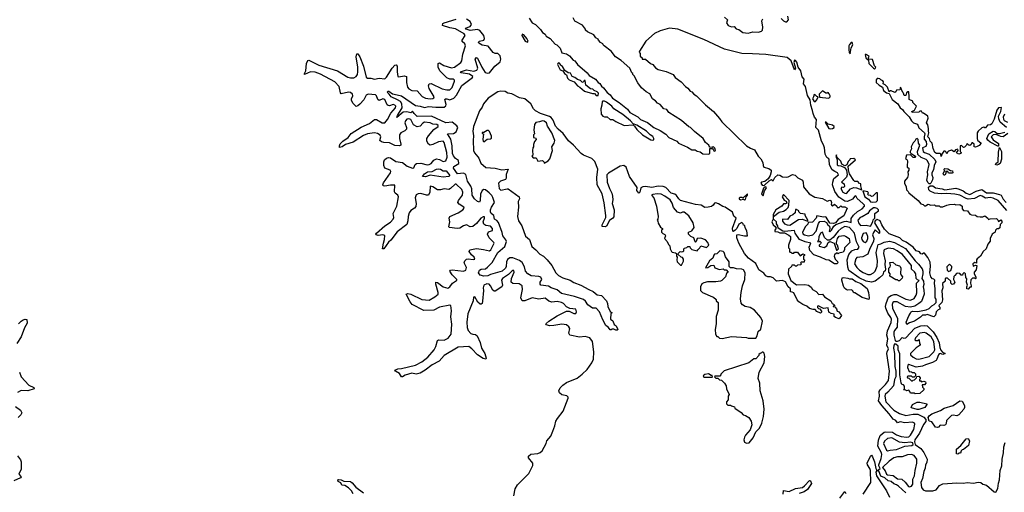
# Model space of a CAD drawing. Extents: x 2293139 to 2515392, y 824115 to 1006937.
# Tile 411 of 417: x 2466118 to 2476736, y 903609 to 908707. Entities that reach past the tile are written whole.
import ezdxf

# ---------------------------------------------------------------- set-up
doc = ezdxf.new("R2010")
doc.units = 0

msp = doc.modelspace()

# ---------------------------------------------------------------- linework, layer by layer
at = {"layer": '0CON10XD'}
for points in [[(2473720, 908735), (2473750, 908705), (2473742, 908675), (2473760, 908645), (2473795, 908630), (2473822, 908632), (2473845, 908610), (2473875, 908602), (2473918, 908568), (2473975, 908561), (2474025, 908577), (2474085, 908574), (2474116, 908584), (2474128, 908595), (2474132, 908625), (2474123, 908695), (2474132, 908715)], [(2474329, 908719), (2474355, 908696), (2474376, 908684), (2474392, 908685), (2474408, 908705), (2474400, 908745)], [(2470543, 907593), (2470485, 907601), (2470465, 907592), (2470435, 907558), (2470403, 907553), (2470364, 907574), (2470335, 907629), (2470315, 907637), (2470292, 907635), (2470277, 907615), (2470273, 907595), (2470289, 907545), (2470288, 907525), (2470271, 907509), (2470228, 907485), (2470214, 907465), (2470212, 907425), (2470228, 907365), (2470227, 907353), (2470215, 907345), (2470165, 907351), (2470105, 907380), (2470045, 907381), (2470018, 907388), (2470002, 907405), (2470011, 907445), (2470005, 907460), (2469975, 907481), (2469945, 907488), (2469870, 907475), (2469825, 907458), (2469713, 907385), (2469631, 907359), (2469595, 907337), (2469568, 907328), (2469566, 907345), (2469575, 907367), (2469602, 907395), (2469659, 907435), (2469692, 907478), (2469802, 907548), (2469891, 907589), (2469945, 907631), (2469965, 907632), (2470025, 907593), (2470055, 907595), (2470085, 907629), (2470122, 907698), (2470169, 907755), (2470173, 907775), (2470165, 907786), (2470145, 907791), (2470105, 907779), (2470090, 907780), (2470080, 907790), (2470055, 907846), (2470035, 907852), (2469995, 907835), (2469981, 907845), (2469967, 907885), (2469956, 907895), (2469875, 907903), (2469855, 907892), (2469828, 907842), (2469786, 907795), (2469765, 907777), (2469745, 907772), (2469715, 907802), (2469696, 907835), (2469695, 907855), (2469711, 907885), (2469708, 907905), (2469685, 907923), (2469665, 907927), (2469585, 907909), (2469578, 907918), (2469564, 907985), (2469515, 908035), (2469360, 908120), (2469305, 908140), (2469255, 908143), (2469190, 908115), (2469189, 908125), (2469203, 908155), (2469209, 908235), (2469225, 908267), (2469235, 908271), (2469345, 908215), (2469545, 908155), (2469656, 908086), (2469685, 908079), (2469720, 908080), (2469748, 908095), (2469760, 908115), (2469766, 908144), (2469766, 908195), (2469746, 908305), (2469755, 908340), (2469765, 908340), (2469785, 908308), (2469827, 908205), (2469855, 908086), (2469870, 908075), (2469905, 908076), (2469945, 908066), (2469995, 908076), (2470055, 908069), (2470075, 908087), (2470135, 908185), (2470165, 908215), (2470179, 908219), (2470190, 908205), (2470187, 908145), (2470196, 908096), (2470205, 908089), (2470265, 908101), (2470291, 908095), (2470290, 908030), (2470301, 907981), (2470315, 907960), (2470345, 907942), (2470405, 907938), (2470457, 907877), (2470495, 907861), (2470545, 907853), (2470575, 907857), (2470585, 907865), (2470586, 907874), (2470532, 907965), (2470527, 907995), (2470534, 908016), (2470555, 908017), (2470675, 907962), (2470725, 907950), (2470755, 907951), (2470783, 907975), (2470807, 908045), (2470806, 908056), (2470795, 908065), (2470755, 908066), (2470725, 908079), (2470649, 908155), (2470631, 908195), (2470632, 908235), (2470645, 908242), (2470692, 908212), (2470775, 908186), (2470807, 908195), (2470874, 908245), (2470886, 908264), (2470897, 908335), (2470926, 908425), (2470917, 908445), (2470891, 908471), (2470890, 908485), (2470922, 908535), (2470911, 908555), (2470818, 908608), (2470755, 908619), (2470676, 908645), (2470680, 908665), (2470694, 908675), (2470825, 908713)], [(2474315, 906408), (2474365, 906408), (2474414, 906384), (2474429, 906369), (2474432, 906335), (2474408, 906275), (2474410, 906245), (2474420, 906235), (2474420, 906205), (2474425, 906200), (2474435, 906200), (2474445, 906190), (2474465, 906190), (2474475, 906200), (2474505, 906200), (2474535, 906160), (2474565, 906180), (2474580, 906175), (2474580, 906165), (2474570, 906155), (2474570, 906125), (2474580, 906115), (2474578, 906092), (2474545, 906090), (2474540, 906085), (2474550, 906075), (2474538, 906062), (2474505, 906060), (2474495, 906050), (2474485, 906050), (2474475, 906060), (2474445, 906060), (2474440, 906045), (2474410, 906015), (2474407, 905965), (2474434, 905895), (2474495, 905848), (2474585, 905850), (2474625, 905842), (2474653, 905823), (2474668, 905795), (2474706, 905776), (2474735, 905742), (2474775, 905748), (2474797, 905717), (2474866, 905676), (2474880, 905645), (2474895, 905640), (2474910, 905625), (2474892, 905618), (2474892, 905612), (2474908, 905608), (2474928, 905588), (2474932, 905562), (2474948, 905558), (2474980, 905515), (2474955, 905480), (2474914, 905494), (2474903, 905505), (2474900, 905530), (2474868, 905538), (2474843, 905553), (2474835, 905600), (2474785, 905592), (2474742, 905612), (2474735, 905620), (2474722, 905618), (2474722, 905602), (2474732, 905592), (2474748, 905588), (2474770, 905555), (2474755, 905542), (2474715, 905558), (2474695, 905580), (2474675, 905580), (2474635, 905593), (2474608, 905618), (2474565, 905634), (2474521, 905665), (2474504, 905685), (2474465, 905760), (2474448, 905768), (2474432, 905772), (2474430, 905805), (2474404, 905824), (2474375, 905880), (2474345, 905892), (2474280, 905885), (2474245, 905923), (2474215, 905933), (2474185, 905932), (2474164, 905945), (2474144, 905974), (2474090, 906010), (2474056, 906076), (2473976, 906135), (2473936, 906185), (2473872, 906295), (2473853, 906355), (2473852, 906385), (2473865, 906390), (2473935, 906374), (2473966, 906374), (2473959, 906429), (2473943, 906463), (2473938, 906488), (2473922, 906492), (2473920, 906505), (2473905, 906520), (2473875, 906501), (2473851, 906455), (2473833, 906435), (2473815, 906423), (2473807, 906427), (2473805, 906458), (2473843, 906565), (2473819, 906589), (2473805, 906632), (2473726, 906685), (2473702, 906692), (2473655, 906722), (2473627, 906733), (2473611, 906729), (2473598, 906705), (2473578, 906692), (2473544, 906684), (2473505, 906682), (2473467, 906707), (2473405, 906712), (2473245, 906755), (2473225, 906773), (2473201, 906811), (2473184, 906824), (2473145, 906834), (2473086, 906896), (2473057, 906907), (2473005, 906913), (2472935, 906898), (2472865, 906907), (2472837, 906903), (2472818, 906892), (2472805, 906847), (2472795, 906837), (2472774, 906865), (2472778, 906898), (2472695, 907016), (2472660, 907115), (2472633, 907133), (2472593, 907127), (2472467, 907053), (2472448, 907032), (2472452, 906955), (2472477, 906887), (2472505, 906835), (2472512, 906802), (2472516, 906764), (2472506, 906726), (2472529, 906655), (2472525, 906581), (2472515, 906567), (2472479, 906541), (2472445, 906479), (2472435, 906473), (2472398, 906475), (2472398, 906495), (2472438, 906572), (2472440, 906595), (2472422, 906732), (2472399, 906829), (2472347, 906925), (2472341, 907005), (2472351, 907095), (2472319, 907179), (2472289, 907209), (2472199, 907245), (2472172, 907265), (2472092, 907352), (2472035, 907399), (2471980, 907480), (2471926, 907526), (2471895, 907558), (2471872, 907622), (2471851, 907651), (2471832, 907662), (2471733, 907695), (2471679, 907725), (2471658, 907745), (2471630, 907800), (2471565, 907853), (2471509, 907865), (2471425, 907908), (2471382, 907915), (2471353, 907933), (2471305, 907936), (2471275, 907930), (2471170, 907860), (2471120, 907800), (2471105, 907764), (2471076, 907724), (2471010, 907555), (2471005, 907505), (2471012, 907455), (2471008, 907405), (2471012, 907295), (2471022, 907272), (2471057, 907227), (2471068, 907215), (2471091, 907161), (2471145, 907112), (2471245, 907104), (2471318, 907088), (2471386, 907095), (2471363, 907037), (2471363, 906997), (2471358, 906985), (2471304, 906966), (2471280, 906945), (2471287, 906885), (2471305, 906867), (2471375, 906884), (2471385, 906882), (2471506, 906795), (2471509, 906775), (2471494, 906745), (2471496, 906686), (2471486, 906585), (2471496, 906536), (2471532, 906485), (2471572, 906372), (2471615, 906335), (2471640, 906260), (2471685, 906224), (2471728, 906178), (2471767, 906155), (2471807, 906115), (2471856, 906055), (2471899, 905975), (2471929, 905949), (2471975, 905924), (2472055, 905898), (2472095, 905872), (2472170, 905845), (2472255, 905796), (2472304, 905775), (2472345, 905740), (2472391, 905731), (2472445, 905673), (2472457, 905645), (2472460, 905615), (2472485, 905560), (2472507, 905545), (2472492, 905538), (2472488, 905478), (2472515, 905458), (2472530, 905420), (2472552, 905405), (2472568, 905365), (2472562, 905358), (2472545, 905358), (2472525, 905370), (2472505, 905370), (2472498, 905362), (2472485, 905360), (2472466, 905386), (2472439, 905409), (2472405, 905470), (2472370, 905555), (2472336, 905596), (2472295, 905596), (2472245, 905630), (2472219, 905669), (2472198, 905688), (2472100, 905720), (2471962, 905755), (2471913, 905793), (2471848, 905815), (2471821, 905831), (2471739, 905845), (2471732, 905855), (2471732, 905875), (2471750, 905905), (2471739, 905929), (2471718, 905938), (2471635, 905945), (2471598, 905965), (2471574, 905994), (2471561, 906041), (2471538, 906088), (2471509, 906109), (2471435, 906138), (2471405, 906138), (2471380, 906120), (2471366, 906095), (2471365, 906045), (2471358, 906025), (2471321, 905995), (2471195, 905960), (2471165, 905944), (2471125, 905942), (2471082, 905952), (2471067, 905977), (2471077, 906005), (2471094, 906015), (2471140, 906020), (2471163, 906037), (2471212, 906088), (2471273, 906197), (2471349, 906261), (2471369, 906315), (2471362, 906332), (2471328, 906375), (2471322, 906412), (2471281, 906521), (2471262, 906542), (2471240, 906555), (2471231, 906595), (2471204, 906615), (2471195, 906634), (2471195, 906655), (2471205, 906684), (2471240, 906735), (2471220, 906790), (2471210, 906810), (2471180, 906840), (2471142, 906872), (2471125, 906877), (2471107, 906863), (2471088, 906825), (2471082, 906755), (2471075, 906739), (2471055, 906747), (2471024, 906775), (2470999, 906815), (2470993, 906883), (2470982, 906912), (2470947, 906965), (2470928, 907038), (2470905, 907053), (2470841, 907045), (2470796, 907105), (2470799, 907125), (2470854, 907155), (2470849, 907189), (2470819, 907211), (2470795, 907238), (2470787, 907265), (2470781, 907345), (2470768, 907418), (2470732, 907475), (2470795, 907480), (2470824, 907496), (2470844, 907544), (2470833, 907563), (2470783, 907603), (2470715, 907596), (2470558, 907668), (2470405, 907663), (2470372, 907695), (2470355, 907722), (2470335, 907703), (2470294, 907714), (2470252, 907708), (2470185, 907652), (2470192, 907675), (2470242, 907755), (2470239, 907799), (2470223, 907823), (2470193, 907843), (2470125, 907874), (2470104, 907904), (2470080, 907925), (2470090, 907935), (2470100, 907935), (2470138, 907908), (2470190, 907895), (2470235, 907887), (2470385, 907780), (2470435, 907776), (2470485, 907761), (2470525, 907769), (2470605, 907762), (2470696, 907764), (2470713, 907777), (2470717, 907793), (2470704, 907845), (2470707, 907853), (2470725, 907854), (2470755, 907844), (2470799, 907861), (2470828, 907892), (2470885, 907997), (2471002, 908085), (2471004, 908095), (2470970, 908120), (2470880, 908135), (2470872, 908145), (2470935, 908166), (2471015, 908152), (2471047, 908163), (2471058, 908185), (2471028, 908282), (2471045, 908298), (2471055, 908292), (2471102, 908195), (2471139, 908139), (2471165, 908129), (2471185, 908134), (2471242, 908205), (2471299, 908251), (2471307, 908283), (2471298, 908318), (2471275, 908341), (2471245, 908343), (2471225, 908353), (2471170, 908420), (2471105, 908434), (2471070, 908455), (2471066, 908465), (2471076, 908474), (2471124, 908485), (2471131, 908505), (2471122, 908535), (2471079, 908589), (2471055, 908601), (2470975, 908592), (2470934, 908605), (2470926, 908615), (2470977, 908633), (2470992, 908655), (2470977, 908687), (2470935, 908713)], [(2471612, 908725), (2471644, 908674), (2471680, 908655), (2471735, 908600), (2471755, 908570), (2471785, 908550), (2471795, 908530), (2471838, 908505), (2471894, 908444), (2471910, 908435), (2471945, 908400), (2471965, 908350), (2472015, 908338), (2472047, 908317), (2472085, 908270), (2472105, 908262), (2472132, 908225), (2472238, 908135), (2472258, 908105), (2472328, 908065), (2472355, 908028), (2472375, 908018), (2472391, 907991), (2472415, 907972), (2472455, 907922), (2472485, 907898), (2472511, 907861), (2472584, 907814), (2472672, 907742), (2472697, 907707), (2472785, 907658), (2472812, 907632), (2472888, 907598), (2472955, 907544), (2473025, 907513), (2473085, 907471), (2473117, 907437), (2473205, 907397), (2473224, 907374), (2473321, 907331), (2473365, 907304), (2473402, 907302), (2473425, 907288), (2473455, 907280), (2473485, 907260), (2473545, 907258), (2473560, 907265), (2473562, 907318), (2473588, 907318), (2473598, 907308), (2473602, 907292), (2473615, 907290), (2473620, 907295), (2473615, 907320), (2473595, 907338), (2473585, 907330), (2473562, 907332), (2473552, 907342), (2473550, 907355), (2473514, 907384), (2473488, 907425), (2473395, 907502), (2473352, 907545), (2473335, 907552), (2473255, 907618), (2473117, 907707), (2473095, 907740), (2473064, 907744), (2473025, 907792), (2472995, 907808), (2472973, 907833), (2472955, 907842), (2472942, 907855), (2472915, 907908), (2472875, 907928), (2472822, 907972), (2472784, 908025), (2472745, 908100), (2472730, 908115), (2472730, 908125), (2472718, 908135), (2472698, 908185), (2472605, 908268), (2472542, 908305), (2472496, 908366), (2472420, 908425), (2472410, 908435), (2472408, 908448), (2472381, 908461), (2472360, 908485), (2472358, 908498), (2472331, 908511), (2472310, 908545), (2472240, 908575), (2472220, 908595), (2472220, 908605), (2472187, 908647), (2472105, 908690), (2472086, 908726)], [(2471595, 908464), (2471603, 908475), (2471586, 908506), (2471555, 908543), (2471535, 908550), (2471534, 908535), (2471570, 908475), (2471595, 908464)], [(2474625, 906375), (2474671, 906385), (2474708, 906425), (2474731, 906509), (2474745, 906529), (2474794, 906534), (2474819, 906519), (2474834, 906495), (2474851, 906481), (2474853, 906455), (2474846, 906425), (2474855, 906420), (2474872, 906435), (2474899, 906481), (2474921, 906499), (2475009, 906531), (2475035, 906533), (2475085, 906521), (2475086, 906564), (2475111, 906599), (2475152, 906638), (2475204, 906665), (2475228, 906695), (2475227, 906705), (2475212, 906725), (2475150, 906780), (2475135, 906806), (2475123, 906805), (2475099, 906771), (2475045, 906747), (2475015, 906750), (2474952, 906792), (2474907, 906855), (2474884, 906926), (2474886, 906956), (2474897, 906993), (2474948, 907035), (2474938, 907055), (2474908, 907068), (2474879, 907089), (2474850, 907140), (2474848, 907195), (2474844, 907205), (2474821, 907221), (2474806, 907255), (2474796, 907326), (2474787, 907357), (2474764, 907395), (2474734, 907514), (2474702, 907545), (2474712, 907632), (2474690, 907655), (2474674, 907695), (2474669, 907729), (2474648, 907785), (2474642, 907842), (2474615, 907890), (2474592, 907985), (2474570, 908015), (2474578, 908065), (2474555, 908090), (2474542, 908155), (2474513, 908195), (2474499, 908249), (2474485, 908268), (2474475, 908270), (2474467, 908245), (2474486, 908185), (2474475, 908168), (2474437, 908265), (2474395, 908299), (2474165, 908333), (2474020, 908340), (2473905, 908342), (2473719, 908389), (2473495, 908492), (2473216, 908604), (2473125, 908614), (2473025, 908587), (2472963, 908557), (2472869, 908475), (2472803, 908367), (2472800, 908355), (2472808, 908342), (2472810, 908315), (2472830, 908295), (2472832, 908282), (2472865, 908280), (2472920, 908235), (2472945, 908222), (2472975, 908189), (2473005, 908171), (2473088, 908148), (2473166, 908116), (2473185, 908083), (2473252, 908035), (2473298, 907985), (2473325, 907968), (2473350, 907935), (2473365, 907930), (2473388, 907905), (2473416, 907886), (2473515, 907787), (2473599, 907715), (2473665, 907641), (2473689, 907605), (2473957, 907345), (2474000, 907320), (2474044, 907304), (2474080, 907235), (2474111, 907205), (2474132, 907165), (2474134, 907134), (2474142, 907115), (2474195, 907101), (2474222, 907085), (2474223, 907067), (2474210, 907025), (2474190, 906990), (2474155, 906961), (2474116, 906954), (2474111, 906945), (2474125, 906922), (2474135, 906918), (2474149, 906921), (2474201, 906969), (2474225, 906982), (2474245, 906970), (2474260, 907005), (2474295, 907034), (2474315, 907031), (2474345, 907012), (2474385, 907009), (2474405, 907011), (2474453, 907037), (2474479, 907031), (2474511, 907001), (2474559, 906975), (2474568, 906955), (2474571, 906905), (2474630, 906830), (2474694, 906794), (2474775, 906778), (2474825, 906750), (2474855, 906760), (2474865, 906758), (2474872, 906735), (2474868, 906715), (2474875, 906702), (2474885, 906700), (2474905, 906718), (2474930, 906695), (2474935, 906680), (2474955, 906680), (2474975, 906700), (2474985, 906690), (2475015, 906690), (2475040, 906675), (2475005, 906590), (2474945, 906553), (2474915, 906517), (2474895, 906508), (2474855, 906513), (2474815, 906578), (2474805, 906582), (2474785, 906578), (2474715, 906590), (2474708, 906565), (2474666, 906524), (2474622, 906518), (2474618, 906502), (2474592, 906475), (2474561, 906415), (2474565, 906398), (2474582, 906385), (2474625, 906375)], [(2475075, 908340), (2475086, 908404), (2475102, 908435), (2475095, 908460), (2475085, 908460), (2475065, 908440), (2475060, 908425), (2475058, 908385), (2475064, 908354), (2475075, 908340)], [(2475335, 908178), (2475345, 908180), (2475350, 908195), (2475335, 908210), (2475316, 908276), (2475275, 908280), (2475272, 908295), (2475280, 908315), (2475245, 908332), (2475235, 908330), (2475244, 908295), (2475270, 908270), (2475276, 908235), (2475325, 908184), (2475335, 908178)], [(2472355, 907890), (2472360, 907915), (2472345, 907930), (2472312, 907942), (2472297, 907957), (2472275, 907960), (2472225, 908002), (2472215, 908050), (2472205, 908050), (2472195, 908030), (2472185, 908032), (2472165, 908052), (2472132, 908062), (2472105, 908082), (2472075, 908093), (2472059, 908129), (2472033, 908133), (2471995, 908160), (2471973, 908203), (2471950, 908215), (2471950, 908225), (2471939, 908239), (2471928, 908242), (2471920, 908235), (2471918, 908225), (2471945, 908168), (2471974, 908154), (2471994, 908125), (2472013, 908113), (2472027, 908075), (2472045, 908057), (2472096, 908036), (2472133, 907995), (2472160, 907980), (2472210, 907935), (2472295, 907910), (2472315, 907910), (2472335, 907890), (2472355, 907890)], [(2476759, 907545), (2476693, 907603), (2476676, 907636), (2476674, 907666), (2476698, 907715), (2476705, 907760), (2476675, 907758), (2476655, 907730), (2476628, 907635), (2476602, 907585), (2476586, 907574), (2476555, 907570), (2476535, 907542), (2476525, 907540), (2476515, 907548), (2476495, 907540), (2476454, 907506), (2476442, 907485), (2476444, 907424), (2476447, 907407), (2476488, 907375), (2476465, 907350), (2476442, 907338), (2476425, 907332), (2476410, 907335), (2476410, 907365), (2476395, 907378), (2476385, 907380), (2476378, 907362), (2476365, 907350), (2476352, 907352), (2476335, 907370), (2476328, 907352), (2476307, 907333), (2476295, 907330), (2476275, 907350), (2476260, 907345), (2476260, 907285), (2476270, 907275), (2476267, 907263), (2476245, 907258), (2476222, 907272), (2476240, 907295), (2476235, 907310), (2476210, 907305), (2476195, 907280), (2476165, 907298), (2476135, 907290), (2476122, 907278), (2476115, 907260), (2476108, 907278), (2476098, 907288), (2476085, 907290), (2476062, 907258), (2476055, 907230), (2476050, 907255), (2476042, 907262), (2476004, 907264), (2475988, 907275), (2475968, 907318), (2475958, 907375), (2475938, 907395), (2475928, 907425), (2475912, 907445), (2475922, 907485), (2475917, 907505), (2475920, 907535), (2475912, 907572), (2475898, 907595), (2475916, 907644), (2475910, 907665), (2475865, 907700), (2475855, 907700), (2475845, 907720), (2475825, 907720), (2475815, 907710), (2475742, 907705), (2475740, 907715), (2475768, 907732), (2475788, 907775), (2475750, 907815), (2475748, 907828), (2475710, 907845), (2475712, 907875), (2475705, 907930), (2475695, 907930), (2475682, 907918), (2475675, 907890), (2475655, 907890), (2475650, 907915), (2475642, 907922), (2475615, 907980), (2475608, 907952), (2475572, 907948), (2475565, 907930), (2475555, 907922), (2475515, 907940), (2475505, 907940), (2475495, 907930), (2475478, 907978), (2475453, 908003), (2475430, 908015), (2475432, 908035), (2475427, 908047), (2475405, 908058), (2475395, 908070), (2475375, 908072), (2475365, 908072), (2475355, 908058), (2475355, 908030), (2475385, 908000), (2475421, 907981), (2475435, 907943)], [(2474695, 907820), (2474715, 907843), (2474730, 907875), (2474715, 907880), (2474698, 907898), (2474685, 907900), (2474680, 907875), (2474668, 907855), (2474681, 907831), (2474695, 907820)], [(2474845, 907862), (2474857, 907875), (2474858, 907885), (2474848, 907908), (2474835, 907920), (2474827, 907913), (2474813, 907913), (2474775, 907938), (2474740, 907905), (2474743, 907873), (2474845, 907862)], [(2475435, 907943), (2475465, 907919), (2475495, 907912), (2475526, 907845), (2475589, 907799), (2475614, 907755), (2475638, 907738), (2475651, 907715), (2475709, 907659), (2475736, 907615), (2475758, 907595), (2475799, 907579), (2475815, 907542), (2475874, 907485), (2475880, 907475), (2475872, 907445), (2475873, 907417), (2475892, 907392), (2475898, 907362), (2475890, 907340), (2475855, 907325), (2475862, 907285), (2475875, 907273), (2475927, 907257), (2475988, 907198), (2475999, 907175), (2475979, 907135), (2475973, 907087), (2475953, 907055), (2475954, 907035), (2475967, 907005), (2475962, 906978), (2475945, 906945), (2475935, 906936), (2475925, 906936), (2475910, 906950), (2475902, 906975), (2475910, 907035), (2475908, 907065), (2475926, 907145), (2475908, 907185), (2475895, 907198), (2475840, 907220), (2475804, 907254), (2475800, 907285), (2475825, 907355), (2475812, 907375), (2475806, 907416), (2475795, 907424), (2475782, 907418), (2475772, 907395), (2475755, 907380), (2475732, 907335), (2475737, 907313), (2475720, 907285), (2475720, 907275), (2475732, 907262), (2475778, 907235), (2475775, 907220), (2475755, 907220), (2475725, 907250), (2475680, 907245), (2475672, 907205), (2475685, 907200), (2475692, 907185), (2475687, 907127), (2475690, 907115), (2475707, 907105), (2475708, 907085), (2475697, 907065), (2475700, 907035), (2475691, 907005), (2475660, 906965), (2475660, 906945), (2475678, 906905), (2475683, 906873), (2475700, 906855), (2475705, 906840), (2475806, 906756), (2475835, 906720), (2475862, 906712), (2475875, 906700), (2475885, 906700), (2475915, 906718), (2475945, 906708), (2475985, 906710), (2475995, 906700), (2476035, 906700), (2476045, 906690), (2476075, 906688), (2476115, 906707), (2476145, 906713), (2476198, 906718), (2476215, 906710), (2476255, 906712), (2476280, 906695), (2476282, 906665), (2476295, 906650), (2476340, 906645), (2476365, 906610), (2476383, 906603), (2476425, 906600), (2476443, 906583), (2476475, 906580), (2476505, 906580), (2476525, 906592), (2476560, 906565), (2476565, 906550), (2476585, 906558), (2476652, 906562), (2476668, 906548), (2476675, 906530), (2476697, 906547), (2476710, 906535), (2476710, 906515), (2476693, 906497), (2476687, 906463), (2476675, 906450), (2476655, 906450), (2476643, 906435), (2476638, 906415), (2476606, 906394), (2476584, 906346), (2476582, 906318), (2476560, 906285), (2476540, 906235), (2476510, 906205), (2476480, 906155), (2476443, 906127), (2476438, 906115), (2476438, 906082), (2476417, 906087), (2476398, 906075), (2476400, 906050), (2476425, 906060), (2476440, 906055), (2476432, 906008), (2476410, 905985), (2476410, 905965), (2476430, 905935), (2476430, 905915), (2476425, 905910), (2476415, 905920), (2476395, 905918), (2476375, 905900), (2476370, 905865), (2476380, 905835), (2476378, 905822), (2476365, 905820), (2476345, 905800), (2476333, 905803), (2476332, 905825), (2476340, 905845), (2476327, 905875), (2476332, 905912), (2476322, 905925), (2476317, 905967), (2476305, 905980), (2476290, 905965), (2476285, 905950), (2476272, 905952), (2476255, 905970), (2476235, 905972), (2476222, 905968), (2476202, 905948), (2476193, 905937), (2476190, 905905), (2476202, 905875), (2476187, 905853), (2476175, 905852), (2476160, 905865), (2476160, 905885), (2476125, 905920), (2476105, 905920), (2476100, 905915), (2476100, 905885), (2476068, 905862), (2476073, 905815), (2476064, 905784), (2476070, 905685), (2476062, 905658), (2476030, 905625), (2476032, 905612), (2476040, 905605), (2476040, 905585), (2476022, 905578), (2476000, 905555), (2475995, 905520), (2475975, 905500), (2475905, 905528), (2475885, 905520), (2475855, 905520), (2475833, 905497), (2475768, 905455), (2475713, 905437), (2475685, 905420), (2475678, 905445), (2475707, 905513), (2475725, 905540), (2475732, 905555), (2475745, 905563), (2475805, 905561), (2475895, 905577), (2475927, 905593), (2475955, 905622), (2475980, 905635), (2476000, 905655), (2476002, 905692), (2475990, 905705), (2475990, 905805), (2475982, 905865), (2475986, 905896), (2475978, 905908), (2475962, 905912), (2475943, 905933), (2475932, 905975), (2475941, 906045), (2475935, 906090), (2475911, 906141), (2475875, 906190), (2475865, 906190), (2475852, 906178), (2475835, 906180), (2475823, 906203), (2475785, 906212), (2475752, 906252), (2475677, 906307), (2475638, 906325), (2475608, 906355), (2475495, 906398), (2475445, 906448), (2475414, 906494), (2475396, 906536), (2475365, 906550), (2475342, 906538), (2475338, 906515), (2475392, 906425), (2475390, 906405), (2475385, 906400), (2475345, 906440), (2475325, 906413), (2475315, 906385), (2475328, 906348), (2475327, 906315), (2475285, 906238), (2475263, 906177), (2475212, 906148), (2475145, 906141), (2475135, 906128), (2475121, 906075), (2475145, 906035), (2475176, 906005), (2475215, 905979), (2475265, 905960), (2475295, 905957), (2475325, 905975), (2475344, 905995), (2475365, 906049), (2475369, 906105), (2475355, 906195), (2475377, 906283), (2475405, 906289), (2475442, 906308), (2475498, 906318), (2475553, 906303), (2475670, 906240), (2475775, 906105), (2475810, 906070), (2475849, 906019), (2475858, 905995), (2475859, 905965), (2475848, 905915), (2475866, 905885), (2475868, 905852), (2475861, 905825), (2475870, 905790), (2475871, 905745), (2475842, 905668), (2475813, 905645), (2475773, 905617), (2475725, 905605), (2475672, 905612), (2475580, 905665), (2475545, 905665), (2475534, 905655), (2475528, 905635), (2475531, 905595), (2475584, 905485), (2475581, 905389), (2475553, 905355), (2475546, 905335), (2475546, 905305), (2475558, 905248), (2475565, 905238), (2475585, 905239), (2475605, 905246), (2475635, 905280), (2475652, 905272), (2475675, 905276), (2475772, 905378), (2475835, 905403), (2475875, 905408), (2475905, 905403), (2475969, 905339), (2476010, 905280), (2476033, 905223), (2476042, 905172), (2476053, 905143), (2476071, 905121), (2476100, 905105), (2476075, 905094), (2476046, 905106), (2476035, 905103), (2476025, 905093), (2476010, 905045), (2476000, 905030), (2475962, 905008), (2475885, 904985), (2475855, 904969), (2475785, 904959), (2475705, 904987), (2475695, 904982), (2475694, 904954), (2475712, 904912), (2475735, 904910), (2475745, 904900), (2475765, 904900), (2475777, 904887), (2475780, 904865), (2475765, 904850), (2475745, 904850), (2475735, 904860), (2475695, 904860), (2475690, 904855), (2475692, 904842), (2475705, 904840), (2475735, 904810), (2475745, 904810), (2475752, 904818), (2475768, 904822), (2475788, 904842), (2475792, 904858), (2475815, 904860), (2475830, 904845), (2475828, 904832), (2475820, 904825), (2475820, 904810), (2475835, 904810), (2475845, 904800), (2475867, 904807), (2475885, 904800), (2475890, 904785), (2475875, 904770), (2475852, 904768), (2475853, 904743), (2475867, 904727), (2475868, 904715), (2475827, 904673), (2475775, 904672), (2475765, 904680), (2475725, 904680), (2475718, 904698), (2475705, 904710), (2475682, 904702), (2475675, 904710), (2475650, 904715), (2475660, 904725), (2475660, 904755), (2475648, 904768), (2475632, 904772), (2475625, 904790), (2475611, 904875), (2475609, 905101), (2475591, 905145), (2475591, 905185), (2475568, 905208), (2475555, 905209), (2475545, 905195), (2475541, 905165), (2475551, 905105), (2475556, 904965), (2475568, 904915), (2475565, 904855), (2475552, 904825), (2475542, 904758), (2475481, 904689), (2475451, 904665), (2475447, 904645), (2475457, 904585), (2475545, 904495), (2475605, 904458), (2475675, 904438), (2475755, 904450), (2475805, 904450), (2475868, 904418), (2475890, 904395), (2475889, 904371), (2475865, 904339), (2475822, 904248), (2475772, 904175), (2475767, 904155), (2475774, 904125), (2475835, 904081), (2475869, 904039), (2475903, 903965), (2475901, 903929), (2475887, 903905), (2475882, 903868), (2475868, 903835), (2475853, 903757), (2475837, 903715), (2475845, 903661), (2475861, 903635), (2475885, 903624), (2475966, 903626), (2476001, 903635), (2476039, 903681), (2476075, 903701), (2476225, 903711), (2476295, 903708), (2476335, 903715), (2476405, 903708), (2476455, 903718), (2476483, 903713), (2476506, 903695), (2476546, 903686), (2476628, 903615), (2476645, 903611)], [(2472945, 907408), (2472955, 907412), (2472957, 907425), (2472946, 907446), (2472916, 907466), (2472878, 907505), (2472775, 907568), (2472732, 907582), (2472706, 907616), (2472622, 907685), (2472526, 907746), (2472502, 907775), (2472446, 907816), (2472425, 907827), (2472405, 907830), (2472400, 907825), (2472396, 907784), (2472384, 907745), (2472389, 907689), (2472405, 907667), (2472425, 907658), (2472455, 907658), (2472485, 907632), (2472515, 907632), (2472545, 907610), (2472635, 907566), (2472732, 907572), (2472749, 907559), (2472775, 907523), (2472833, 907465), (2472925, 907411), (2472945, 907408)], [(2476737, 907687), (2476724, 907656), (2476726, 907635), (2476735, 907621), (2476771, 907601)], [(2471448, 903572), (2471460, 903645), (2471485, 903688), (2471610, 903810), (2471652, 903898), (2471652, 903925), (2471605, 903982), (2471605, 903998), (2471630, 904020), (2471705, 904026), (2471732, 904038), (2471754, 904056), (2471796, 904135), (2471804, 904165), (2471845, 904216), (2471867, 904267), (2471890, 904325), (2471900, 904375), (2471916, 904404), (2471977, 904485), (2472034, 904624), (2472031, 904635), (2472018, 904648), (2471965, 904660), (2471941, 904681), (2471932, 904705), (2471947, 904735), (2471974, 904766), (2472016, 904794), (2472129, 904841), (2472185, 904884), (2472236, 904934), (2472288, 905005), (2472306, 905044), (2472311, 905125), (2472294, 905235), (2472265, 905276), (2472215, 905289), (2472155, 905284), (2472050, 905305), (2472039, 905325), (2472051, 905375), (2472040, 905395), (2472013, 905415), (2471965, 905422), (2471878, 905408), (2471833, 905403), (2471798, 905415), (2471793, 905425), (2471824, 905455), (2471915, 905514), (2472015, 905564), (2472043, 905563), (2472095, 905538), (2472115, 905537), (2472124, 905555), (2472115, 905585), (2472050, 905590), (2472015, 905610), (2471981, 905645), (2471960, 905655), (2471915, 905666), (2471855, 905660), (2471825, 905672), (2471785, 905702), (2471717, 905693), (2471645, 905707), (2471565, 905676), (2471536, 905676), (2471522, 905705), (2471542, 905795), (2471535, 905835), (2471506, 905856), (2471435, 905861), (2471417, 905877), (2471421, 905915), (2471449, 905985), (2471445, 906000), (2471435, 906002), (2471425, 905996), (2471390, 905960), (2471345, 905931), (2471323, 905915), (2471313, 905897), (2471323, 905845), (2471316, 905825), (2471245, 905778), (2471235, 905777), (2471219, 905789), (2471195, 905837), (2471180, 905855), (2471155, 905859), (2471125, 905844), (2471115, 905815), (2471121, 905785), (2471110, 905670), (2471105, 905647), (2471095, 905638), (2471085, 905639), (2471060, 905660), (2471025, 905717), (2471012, 905715), (2471008, 905675), (2470952, 905535), (2470939, 905445), (2470943, 905385), (2470955, 905354), (2470982, 905322), (2471003, 905313), (2471035, 905310), (2471051, 905295), (2471084, 905225), (2471099, 905165), (2471134, 905105), (2471149, 905055), (2471144, 905046), (2471115, 905052), (2471055, 905093), (2470995, 905155), (2470963, 905183), (2470848, 905175), (2470697, 905085), (2470640, 905025), (2470566, 904985), (2470492, 904928), (2470436, 904894), (2470395, 904885), (2470345, 904893), (2470275, 904872), (2470245, 904853), (2470236, 904856), (2470212, 904892), (2470170, 904915), (2470164, 904926), (2470195, 904942), (2470235, 904946), (2470385, 904982), (2470455, 905015), (2470519, 905065), (2470586, 905145), (2470607, 905183), (2470624, 905246), (2470638, 905252), (2470695, 905250), (2470737, 905273), (2470771, 905315), (2470777, 905423), (2470769, 905501), (2470776, 905565), (2470768, 905625), (2470755, 905627), (2470645, 905605), (2470585, 905572), (2470475, 905571), (2470349, 905635), (2470327, 905665), (2470287, 905745), (2470305, 905754), (2470337, 905745), (2470455, 905688), (2470535, 905682), (2470595, 905716), (2470629, 905745), (2470629, 905765), (2470604, 905855), (2470606, 905874), (2470625, 905872), (2470686, 905826), (2470735, 905812), (2470755, 905824), (2470786, 905864), (2470818, 905885), (2470831, 905895), (2470832, 905905), (2470782, 905955), (2470757, 905995), (2470764, 906005), (2470782, 906008), (2470905, 905996), (2470930, 906005), (2470938, 906035), (2470912, 906085), (2470917, 906105), (2470937, 906123), (2470955, 906129), (2471008, 906122), (2471027, 906125), (2471018, 906145), (2470990, 906170), (2470964, 906205), (2470972, 906225), (2471045, 906238), (2471119, 906229), (2471185, 906215), (2471198, 906225), (2471233, 906295), (2471231, 906305), (2471182, 906355), (2471164, 906395), (2471172, 906418), (2471216, 906434), (2471217, 906455), (2471195, 906479), (2471145, 906488), (2471122, 906502), (2471117, 906525), (2471131, 906565), (2471129, 906579), (2471115, 906579), (2471091, 906565), (2471045, 906507), (2471005, 906478), (2470975, 906472), (2470935, 906493), (2470905, 906485), (2470865, 906460), (2470837, 906453), (2470754, 906464), (2470744, 906474), (2470756, 906525), (2470749, 906565), (2470757, 906583), (2470846, 906624), (2470897, 906655), (2470912, 906675), (2470908, 906685), (2470856, 906716), (2470843, 906735), (2470849, 906755), (2470892, 906815), (2470897, 906845), (2470885, 906875), (2470824, 906934), (2470815, 906934), (2470765, 906885), (2470745, 906875), (2470695, 906882), (2470655, 906870), (2470625, 906871), (2470575, 906904), (2470545, 906910), (2470542, 906845), (2470525, 906815), (2470505, 906813), (2470445, 906831), (2470415, 906828), (2470395, 906818), (2470384, 906785), (2470392, 906725), (2470389, 906691), (2470377, 906673), (2470335, 906650), (2470318, 906625), (2470306, 906585), (2470304, 906536), (2470293, 906497), (2470190, 906420), (2470120, 906330), (2470095, 906308), (2470045, 906235), (2470032, 906235), (2470041, 906295), (2470053, 906335), (2470055, 906378), (2470035, 906387), (2469985, 906380), (2469962, 906385), (2469959, 906395), (2469965, 906406), (2470055, 906483), (2470115, 906523), (2470146, 906554), (2470151, 906575), (2470146, 906615), (2470184, 906695), (2470202, 906795), (2470195, 906815), (2470168, 906835), (2470160, 906850), (2470162, 906922), (2470115, 906921), (2470055, 906910), (2470039, 906915), (2470034, 906924), (2470041, 906949), (2470116, 907055), (2470120, 907070), (2470113, 907083), (2470056, 907106), (2470043, 907133), (2470045, 907175), (2470052, 907195), (2470075, 907214), (2470095, 907221), (2470117, 907217), (2470175, 907178), (2470245, 907168), (2470295, 907127), (2470355, 907105), (2470370, 907110), (2470384, 907145), (2470398, 907155), (2470445, 907159), (2470513, 907143), (2470535, 907144), (2470555, 907155), (2470585, 907192), (2470614, 907205), (2470645, 907200), (2470685, 907178), (2470714, 907186), (2470727, 907225), (2470725, 907274), (2470695, 907381), (2470685, 907395), (2470635, 907389), (2470575, 907359), (2470545, 907352), (2470525, 907364), (2470508, 907395), (2470507, 907425), (2470525, 907455), (2470585, 907524), (2470629, 907555), (2470630, 907565), (2470615, 907578), (2470575, 907581), (2470543, 907593)], [(2471775, 907160), (2471818, 907185), (2471834, 907206), (2471862, 907295), (2471858, 907335), (2471882, 907375), (2471888, 907405), (2471858, 907485), (2471809, 907559), (2471798, 907595), (2471775, 907611), (2471755, 907617), (2471725, 907604), (2471683, 907597), (2471670, 907575), (2471662, 907515), (2471670, 907475), (2471660, 907465), (2471660, 907435), (2471685, 907428), (2471688, 907415), (2471668, 907392), (2471658, 907362), (2471660, 907335), (2471650, 907325), (2471647, 907295), (2471650, 907245), (2471642, 907235), (2471655, 907218), (2471688, 907218), (2471705, 907180), (2471755, 907188), (2471770, 907175), (2471775, 907160)], [(2474865, 907528), (2474885, 907533), (2474900, 907545), (2474900, 907555), (2474885, 907570), (2474835, 907580), (2474815, 907600), (2474805, 907600), (2474844, 907535), (2474865, 907528)], [(2471125, 907390), (2471160, 907420), (2471195, 907422), (2471205, 907430), (2471205, 907450), (2471185, 907500), (2471172, 907512), (2471158, 907512), (2471125, 907490), (2471105, 907490), (2471105, 907480), (2471120, 907475), (2471111, 907415), (2471115, 907398), (2471125, 907390)], [(2476775, 907478), (2476725, 907445), (2476697, 907447), (2476645, 907470), (2476616, 907464), (2476596, 907445), (2476615, 907410), (2476675, 907370), (2476675, 907342), (2476665, 907342), (2476585, 907386), (2476558, 907408), (2476549, 907425), (2476569, 907475), (2476615, 907504), (2476635, 907501), (2476660, 907480), (2476685, 907481), (2476741, 907495)], [(2475035, 906833), (2475079, 906881), (2475115, 906897), (2475144, 906894), (2475200, 906870), (2475188, 906915), (2475188, 906938), (2475175, 906940), (2475155, 906960), (2475125, 906960), (2475112, 906972), (2475068, 907045), (2475057, 907087), (2475052, 907128), (2475130, 907195), (2475115, 907208), (2475073, 907207), (2475070, 907195), (2475052, 907178), (2475038, 907142), (2475015, 907132), (2474985, 907150), (2474975, 907180), (2474932, 907222), (2474925, 907250), (2474920, 907235), (2474934, 907194), (2474935, 907141), (2474945, 907133), (2474975, 907131), (2475013, 907113), (2475035, 907085), (2475041, 907035), (2475033, 907007), (2474980, 906955), (2475010, 906935), (2475012, 906908), (2475002, 906898), (2474985, 906900), (2474974, 906886), (2474996, 906845), (2475015, 906834), (2475035, 906833)], [(2476655, 907138), (2476641, 907145), (2476645, 907155), (2476670, 907175), (2476672, 907278), (2476685, 907328), (2476705, 907285), (2476707, 907203), (2476693, 907155), (2476675, 907145), (2476655, 907138)], [(2470685, 907009), (2470545, 907029), (2470493, 907013), (2470463, 907015), (2470484, 907045), (2470514, 907065), (2470565, 907071), (2470614, 907095), (2470635, 907098), (2470655, 907094), (2470685, 907077), (2470718, 907078), (2470755, 907028), (2470745, 907014), (2470685, 907009)], [(2476095, 907030), (2476085, 907030), (2476078, 907045), (2476090, 907075), (2476088, 907095), (2476095, 907102), (2476127, 907097), (2476155, 907080), (2476178, 907075), (2476180, 907055), (2476175, 907050), (2476135, 907050), (2476128, 907068), (2476102, 907068), (2476110, 907055), (2476095, 907030)], [(2473255, 906060), (2473276, 906104), (2473277, 906123), (2473265, 906140), (2473250, 906145), (2473220, 906175), (2473222, 906188), (2473242, 906208), (2473252, 906202), (2473270, 906205), (2473280, 906215), (2473280, 906235), (2473287, 906243), (2473312, 906248), (2473325, 906260), (2473345, 906260), (2473350, 906245), (2473368, 906228), (2473425, 906212), (2473430, 906225), (2473452, 906245), (2473462, 906268), (2473525, 906250), (2473548, 906275), (2473540, 906305), (2473515, 906334), (2473465, 906350), (2473424, 906346), (2473412, 906315), (2473405, 906308), (2473401, 906311), (2473388, 906355), (2473357, 906367), (2473330, 906395), (2473330, 906415), (2473365, 906430), (2473390, 906465), (2473380, 906515), (2473335, 906591), (2473285, 906631), (2473265, 906632), (2473245, 906619), (2473211, 906631), (2473170, 906680), (2473155, 906728), (2473132, 906765), (2473076, 906805), (2473035, 906824), (2472993, 906827), (2472945, 906821), (2472933, 906815), (2472956, 906785), (2472986, 906695), (2473002, 906585), (2473000, 906555), (2472992, 906545), (2473000, 906535), (2473003, 906513), (2473030, 906470), (2473050, 906455), (2473050, 906445), (2473040, 906435), (2473040, 906415), (2473052, 906402), (2473075, 906390), (2473082, 906375), (2473070, 906345), (2473102, 906315), (2473113, 906283), (2473128, 906268), (2473132, 906235), (2473148, 906205), (2473155, 906198), (2473192, 906192), (2473200, 906185), (2473202, 906155), (2473210, 906145), (2473203, 906115), (2473208, 906095), (2473245, 906060), (2473255, 906060)], [(2473935, 906763), (2473945, 906768), (2473952, 906798), (2473966, 906815), (2473965, 906830), (2473918, 906782), (2473905, 906788), (2473885, 906788), (2473878, 906782), (2473878, 906775), (2473890, 906765), (2473925, 906770), (2473935, 906763)], [(2474135, 906808), (2474149, 906861), (2474173, 906895), (2474165, 906903), (2474149, 906901), (2474139, 906891), (2474118, 906825), (2474135, 906808)], [(2475315, 906739), (2475355, 906742), (2475370, 906755), (2475368, 906838), (2475355, 906840), (2475320, 906805), (2475305, 906800), (2475295, 906810), (2475273, 906813), (2475260, 906825), (2475270, 906835), (2475265, 906850), (2475210, 906860), (2475232, 906795), (2475270, 906770), (2475295, 906744), (2475315, 906739)], [(2476765, 906649), (2476669, 906755), (2476617, 906783), (2476585, 906788), (2476535, 906782), (2476496, 906805), (2476475, 906809), (2476415, 906778), (2476348, 906772), (2476325, 906777), (2476255, 906813), (2476204, 906826), (2476115, 906831), (2476055, 906827), (2475985, 906837), (2475937, 906857), (2475921, 906871), (2475918, 906902), (2475935, 906915), (2475965, 906914), (2475995, 906895), (2476065, 906884), (2476095, 906872), (2476215, 906888), (2476249, 906879), (2476291, 906861), (2476326, 906835), (2476365, 906823), (2476432, 906858), (2476495, 906877), (2476545, 906840), (2476615, 906841), (2476683, 906823), (2476703, 906813), (2476725, 906772), (2476756, 906735)], [(2475675, 903604), (2475595, 903674), (2475575, 903690), (2475545, 903699), (2475515, 903724), (2475485, 903731), (2475446, 903766), (2475403, 903783), (2475385, 903830), (2475370, 903845), (2475397, 903865), (2475383, 903893), (2475383, 903905), (2475408, 903975), (2475414, 904015), (2475411, 904035), (2475371, 904105), (2475378, 904172), (2475399, 904221), (2475441, 904259), (2475457, 904263), (2475529, 904259), (2475575, 904228), (2475625, 904212), (2475685, 904203), (2475705, 904207), (2475725, 904225), (2475761, 904285), (2475772, 904345), (2475766, 904356), (2475745, 904365), (2475665, 904358), (2475612, 904368), (2475585, 904360), (2475566, 904385), (2475538, 904398), (2475496, 904456), (2475415, 904545), (2475378, 904595), (2475389, 904645), (2475386, 904695), (2475397, 904715), (2475455, 904773), (2475488, 904815), (2475499, 904915), (2475468, 905105), (2475472, 905125), (2475489, 905155), (2475469, 905195), (2475479, 905265), (2475468, 905305), (2475478, 905352), (2475515, 905442), (2475518, 905475), (2475512, 905495), (2475480, 905540), (2475457, 905597), (2475454, 905615), (2475461, 905645), (2475487, 905713), (2475515, 905732), (2475548, 905742), (2475575, 905742), (2475675, 905693), (2475725, 905682), (2475765, 905701), (2475787, 905735), (2475792, 905762), (2475790, 905865), (2475817, 905895), (2475799, 905900), (2475785, 905915), (2475782, 905965), (2475768, 905988), (2475736, 906015), (2475734, 906055), (2475638, 906175), (2475581, 906215), (2475541, 906235), (2475485, 906243), (2475442, 906225), (2475436, 906215), (2475435, 906185), (2475453, 906105), (2475446, 906065), (2475456, 906015), (2475453, 905997), (2475435, 905983), (2475425, 905955), (2475389, 905921), (2475343, 905887), (2475305, 905876), (2475245, 905887), (2475171, 905921), (2475061, 906001), (2475049, 906039), (2475042, 906115), (2475058, 906175), (2475092, 906212), (2475123, 906227), (2475157, 906233), (2475172, 906255), (2475142, 906312), (2475121, 906405), (2475066, 906465), (2475016, 906476), (2474976, 906455), (2474943, 906425), (2474892, 906358), (2474853, 906327), (2474830, 906330), (2474797, 906357), (2474776, 906416), (2474754, 906405), (2474735, 906363), (2474731, 906329), (2474720, 906315), (2474738, 906312), (2474745, 906318), (2474760, 906305), (2474755, 906290), (2474740, 906275), (2474740, 906265), (2474792, 906248), (2474823, 906267), (2474838, 906305), (2474855, 906313), (2474865, 906311), (2474900, 906295), (2474925, 906220), (2474935, 906220), (2474948, 906235), (2474937, 906275), (2474928, 906285), (2474928, 906305), (2474938, 906345), (2474957, 906373), (2475005, 906378), (2475025, 906372), (2475062, 906345), (2475072, 906305), (2475014, 906246), (2475012, 906225), (2474999, 906201), (2474952, 906188), (2474945, 906180), (2474938, 906188), (2474925, 906190), (2474905, 906170), (2474902, 906155), (2474912, 906125), (2474937, 906097), (2474940, 906085), (2474930, 906075), (2474905, 906073), (2474845, 906112), (2474815, 906117), (2474755, 906146), (2474682, 906172), (2474638, 906218), (2474633, 906255), (2474650, 906295), (2474590, 906310), (2474526, 906336), (2474482, 906405), (2474475, 906433), (2474365, 906422), (2474347, 906427), (2474299, 906459), (2474293, 906485), (2474280, 906505), (2474279, 906525), (2474248, 906555), (2474248, 906585), (2474309, 906631), (2474355, 906643), (2474385, 906660), (2474405, 906680), (2474413, 906705), (2474415, 906758), (2474355, 906820), (2474340, 906795), (2474362, 906762), (2474385, 906750), (2474392, 906728), (2474375, 906720), (2474355, 906720), (2474336, 906694), (2474273, 906655), (2474242, 906605), (2474242, 906555), (2474230, 906525), (2474244, 906494), (2474266, 906476), (2474277, 906457), (2474260, 906435), (2474262, 906422), (2474295, 906420), (2474315, 906408)], [(2474425, 906492), (2474515, 906551), (2474555, 906554), (2474618, 906532), (2474618, 906545), (2474590, 906595), (2474588, 906608), (2474538, 906618), (2474520, 906635), (2474520, 906645), (2474495, 906660), (2474485, 906658), (2474480, 906625), (2474455, 906602), (2474425, 906588), (2474398, 906552), (2474344, 906555), (2474343, 906535), (2474367, 906505), (2474395, 906493), (2474425, 906492)], [(2475295, 906480), (2475320, 906525), (2475323, 906547), (2475340, 906565), (2475340, 906615), (2475380, 906645), (2475380, 906655), (2475365, 906670), (2475345, 906678), (2475325, 906676), (2475284, 906645), (2475264, 906616), (2475205, 906580), (2475181, 906575), (2475158, 906545), (2475162, 906515), (2475185, 906486), (2475245, 906490), (2475295, 906480)], [(2475235, 906305), (2475255, 906318), (2475265, 906345), (2475265, 906367), (2475255, 906397), (2475245, 906408), (2475215, 906401), (2475197, 906355), (2475200, 906335), (2475213, 906315), (2475235, 906305)], [(2473695, 905268), (2473795, 905288), (2473955, 905280), (2473975, 905270), (2474055, 905270), (2474070, 905295), (2474082, 905345), (2474112, 905368), (2474128, 905455), (2474110, 905495), (2474042, 905575), (2473995, 905601), (2473942, 905612), (2473911, 905631), (2473898, 905648), (2473892, 905695), (2473900, 905765), (2473912, 905835), (2473938, 905905), (2473942, 905975), (2473925, 906008), (2473905, 906017), (2473848, 906018), (2473815, 906030), (2473782, 906032), (2473770, 906045), (2473768, 906095), (2473731, 906150), (2473716, 906195), (2473705, 906208), (2473668, 906212), (2473635, 906180), (2473612, 906178), (2473602, 906168), (2473593, 906135), (2473558, 906105), (2473512, 906032), (2473540, 906035), (2473573, 906057), (2473605, 906060), (2473615, 906032), (2473665, 906012), (2473705, 906020), (2473715, 906010), (2473738, 906008), (2473760, 905985), (2473742, 905968), (2473730, 905935), (2473690, 905895), (2473675, 905888), (2473625, 905878), (2473535, 905880), (2473495, 905870), (2473473, 905857), (2473460, 905825), (2473460, 905785), (2473483, 905763), (2473588, 905718), (2473600, 905715), (2473628, 905688), (2473630, 905675), (2473650, 905655), (2473652, 905645), (2473650, 905575), (2473628, 905505), (2473628, 905425), (2473618, 905365), (2473620, 905315), (2473635, 905290), (2473645, 905290), (2473663, 905273), (2473695, 905268)], [(2475605, 905890), (2475595, 905890), (2475585, 905900), (2475565, 905900), (2475502, 905942), (2475507, 905967), (2475490, 905985), (2475490, 906025), (2475505, 906040), (2475510, 906055), (2475502, 906088), (2475535, 906090), (2475565, 906062), (2475605, 906052), (2475612, 906045), (2475620, 906025), (2475618, 905968), (2475625, 905950), (2475640, 905935), (2475635, 905920), (2475605, 905890)], [(2476135, 905992), (2476158, 906002), (2476170, 906035), (2476170, 906045), (2476145, 906070), (2476118, 906042), (2476120, 906005), (2476135, 905992)], [(2475275, 905690), (2475205, 905712), (2475125, 905760), (2475112, 905762), (2475098, 905785), (2475085, 905792), (2475045, 905788), (2475030, 905795), (2475012, 905812), (2475003, 905833), (2474983, 905897), (2474987, 905923), (2475003, 905927), (2475049, 905919), (2475065, 905910), (2475095, 905911), (2475135, 905882), (2475190, 905860), (2475259, 905809), (2475273, 905763), (2475280, 905705), (2475275, 905690)], [(2466105, 905428), (2466135, 905456), (2466155, 905471), (2466176, 905476), (2466193, 905473), (2466200, 905435), (2466168, 905382), (2466132, 905285), (2466087, 905215)], [(2475815, 905044), (2475925, 905074), (2475976, 905125), (2475988, 905145), (2475976, 905235), (2475948, 905285), (2475895, 905326), (2475875, 905334), (2475825, 905326), (2475778, 905275), (2475772, 905252), (2475778, 905248), (2475802, 905248), (2475818, 905258), (2475820, 905215), (2475830, 905205), (2475828, 905195), (2475785, 905166), (2475723, 905105), (2475725, 905092), (2475754, 905065), (2475785, 905049), (2475815, 905044)], [(2473955, 904138), (2473985, 904143), (2474027, 904195), (2474055, 904260), (2474095, 904300), (2474122, 904355), (2474140, 904425), (2474147, 904505), (2474137, 904595), (2474102, 904705), (2474098, 904785), (2474082, 904835), (2474092, 904905), (2474147, 905005), (2474152, 905075), (2474145, 905110), (2474135, 905120), (2474125, 905120), (2474118, 905112), (2474102, 905108), (2474090, 905095), (2474090, 905085), (2474055, 905050), (2474035, 905050), (2473980, 905005), (2473715, 904918), (2473680, 904885), (2473680, 904875), (2473668, 904862), (2473615, 904860), (2473610, 904855), (2473625, 904840), (2473645, 904840), (2473663, 904823), (2473688, 904818), (2473720, 904785), (2473737, 904757), (2473740, 904725), (2473770, 904665), (2473760, 904645), (2473760, 904605), (2473740, 904585), (2473742, 904562), (2473755, 904550), (2473785, 904550), (2473795, 904540), (2473825, 904530), (2473830, 904515), (2473899, 904469), (2473920, 904445), (2473945, 904438), (2473980, 904415), (2474007, 904377), (2474012, 904335), (2473997, 904283), (2473944, 904226), (2473936, 904204), (2473928, 904175), (2473935, 904150), (2473955, 904138)], [(2466116, 904905), (2466133, 904853), (2466215, 904766), (2466269, 904739), (2466273, 904725), (2466205, 904702), (2466135, 904707), (2466095, 904685)], [(2473585, 904850), (2473590, 904855), (2473585, 904870), (2473575, 904870), (2473545, 904888), (2473505, 904880), (2473490, 904865), (2473495, 904850), (2473585, 904850)], [(2476015, 904308), (2475995, 904310), (2475955, 904370), (2475925, 904378), (2475914, 904415), (2475926, 904435), (2475955, 904456), (2476049, 904490), (2476086, 904515), (2476186, 904544), (2476255, 904594), (2476283, 904593), (2476308, 904545), (2476306, 904524), (2476298, 904505), (2476246, 904444), (2476225, 904433), (2476185, 904441), (2476165, 904436), (2476113, 904385), (2476109, 904351), (2476102, 904338), (2476085, 904330), (2476045, 904332), (2476025, 904312), (2476015, 904308)], [(2466073, 904533), (2466125, 904495), (2466142, 904465), (2466131, 904445), (2466103, 904417)], [(2475795, 904503), (2475735, 904520), (2475730, 904525), (2475745, 904557), (2475795, 904582), (2475825, 904582), (2475900, 904565), (2475900, 904555), (2475878, 904525), (2475815, 904503), (2475795, 904503)], [(2475476, 904056), (2475505, 904064), (2475575, 904070), (2475665, 904108), (2475738, 904112), (2475753, 904125), (2475751, 904141), (2475725, 904151), (2475665, 904143), (2475605, 904151), (2475525, 904195), (2475475, 904190), (2475445, 904159), (2475435, 904134), (2475465, 904064), (2475476, 904056)], [(2476235, 904020), (2476220, 904025), (2476222, 904075), (2476268, 904112), (2476324, 904186), (2476348, 904188), (2476360, 904165), (2476350, 904115), (2476295, 904070), (2476282, 904068), (2476270, 904055), (2476265, 904030), (2476245, 904030), (2476235, 904020)], [(2476645, 903611), (2476665, 903649), (2476672, 903708), (2476685, 903745), (2476690, 903845), (2476708, 903895), (2476712, 903968), (2476728, 904035), (2476732, 904098), (2476747, 904145)], [(2466095, 904004), (2466125, 903959), (2466133, 903937), (2466135, 903858), (2466109, 903805), (2466133, 903775), (2466126, 903764), (2466055, 903732)], [(2475215, 903589), (2475296, 903715), (2475294, 903845), (2475287, 903867), (2475261, 903905), (2475257, 903925), (2475295, 903998), (2475305, 904008), (2475313, 903993), (2475336, 903936), (2475350, 903865), (2475360, 903845), (2475352, 903825), (2475358, 903788), (2475465, 903626), (2475498, 903555)], [(2475715, 903667), (2475735, 903674), (2475748, 903695), (2475751, 903749), (2475769, 903785), (2475776, 903844), (2475793, 903923), (2475792, 903965), (2475765, 904006), (2475735, 904016), (2475694, 904014), (2475635, 903990), (2475585, 903991), (2475545, 903981), (2475496, 903945), (2475424, 903875), (2475452, 903842), (2475465, 903806), (2475475, 903796), (2475539, 903789), (2475585, 903756), (2475631, 903750), (2475667, 903717), (2475702, 903672), (2475715, 903667)], [(2469714, 903594), (2469696, 903626), (2469665, 903657), (2469625, 903683), (2469592, 903685), (2469580, 903710), (2469552, 903725), (2469550, 903745), (2469555, 903748), (2469585, 903742), (2469615, 903728), (2469685, 903724), (2469705, 903711), (2469744, 903664), (2469825, 903604)], [(2474350, 903590), (2474355, 903630), (2474415, 903619), (2474485, 903651), (2474559, 903661), (2474582, 903678), (2474635, 903738), (2474645, 903732), (2474658, 903705), (2474615, 903640), (2474579, 903615), (2474523, 903597)], [(2474961, 903545), (2475015, 903618), (2475027, 903597)]]:
    msp.add_lwpolyline(points, dxfattribs=at)

doc.saveas('drawing.dxf')
